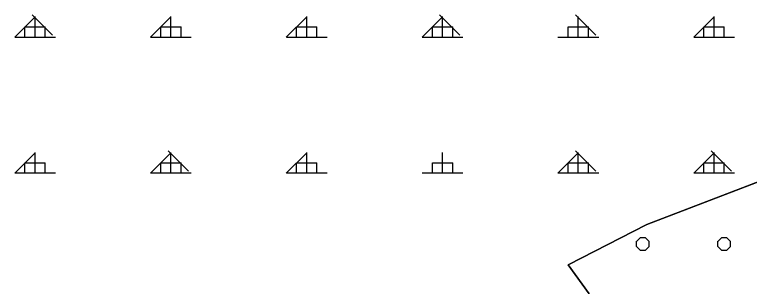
# Model space of a CAD drawing. Extents: x 427903 to 430077, y 4477233 to 4480385.
# Drawn here: x 428201.6 to 428472.1, y 4479490.1 to 4479590 of the extents above; entities that cross this region are included whole.
import ezdxf

# ---------------------------------------------------------------- set-up
doc = ezdxf.new("R2010")
doc.units = 0
for name, color, linetype in [('ADA', 7, 'Continuous'), ('PL_AYA_ORMAN', 7, 'Continuous'), ('PL_KA_TARIM_OZEL', 7, 'Continuous'), ('TR_ORMAN', 7, 'Continuous'), ('TR_OZELMAHSUL', 7, 'Continuous')]:
    doc.layers.add(name, color=color, linetype=linetype)

msp = doc.modelspace()

# ---------------------------------------------------------------- linework, layer by layer
at = {"layer": 'ADA'}
for p, q in [((428511.91, 4479542.48), (428434.39, 4479512.88)), ((428434.39, 4479512.88), (428405.39, 4479498.04)), ((428405.39, 4479498.04), (428413.08, 4479487.38))]:
    msp.add_line(p, q, dxfattribs=at)
at = {"layer": 'PL_AYA_ORMAN'}
msp.add_lwpolyline([(428413.08, 4479487.38), (428405.39, 4479498.04), (428434.39, 4479512.88), (428511.91, 4479542.48)], dxfattribs=at)
at = {"layer": 'PL_KA_TARIM_OZEL'}
msp.add_lwpolyline([(428511.91, 4479542.48), (428434.39, 4479512.88), (428405.39, 4479498.04), (428413.08, 4479487.38)], dxfattribs=at)
at = {"layer": 'TR_ORMAN'}
for p, q in [((428201.63, 4479581.72), (428209.13, 4479589.22)), ((428215.58, 4479582.51), (428208.08, 4479590.01)), ((428209.14, 4479581.81), (428209.14, 4479589.31)), ((428251.63, 4479581.72), (428259.13, 4479589.22)), ((428259.14, 4479581.81), (428259.14, 4479589.31)), ((428301.63, 4479581.73), (428309.13, 4479589.23)), ((428309.14, 4479581.81), (428309.14, 4479589.31)), ((428351.63, 4479581.74), (428359.13, 4479589.24)), ((428365.56, 4479582.51), (428358.06, 4479590.01)), ((428359.14, 4479581.81), (428359.14, 4479589.31)), ((428415.55, 4479582.51), (428408.05, 4479590.01)), ((428409.14, 4479581.81), (428409.14, 4479589.31)), ((428409.14, 4479581.81), (428409.14, 4479589.31)), ((428451.63, 4479581.75), (428459.13, 4479589.25)), ((428459.14, 4479581.81), (428459.14, 4479589.31)), ((428205.39, 4479581.81), (428205.39, 4479585.56)), ((428205.39, 4479585.56), (428212.89, 4479585.56)), ((428212.89, 4479581.81), (428212.89, 4479585.56)), ((428255.39, 4479581.81), (428255.39, 4479585.56)), ((428255.39, 4479585.56), (428262.89, 4479585.56)), ((428262.89, 4479581.81), (428262.89, 4479585.56)), ((428305.39, 4479581.81), (428305.39, 4479585.56)), ((428305.39, 4479585.56), (428312.89, 4479585.56)), ((428312.89, 4479581.81), (428312.89, 4479585.56)), ((428355.39, 4479581.81), (428355.39, 4479585.56)), ((428355.39, 4479585.56), (428362.89, 4479585.56)), ((428362.89, 4479581.81), (428362.89, 4479585.56)), ((428362.89, 4479581.81), (428362.89, 4479585.56)), ((428405.39, 4479581.81), (428405.39, 4479585.56)), ((428405.39, 4479585.56), (428412.89, 4479585.56)), ((428412.89, 4479581.81), (428412.89, 4479585.56)), ((428412.89, 4479581.81), (428412.89, 4479585.56)), ((428455.39, 4479581.81), (428455.39, 4479585.56)), ((428455.39, 4479585.56), (428462.89, 4479585.56)), ((428462.89, 4479581.81), (428462.89, 4479585.56)), ((428201.64, 4479581.81), (428216.64, 4479581.81)), ((428251.64, 4479581.81), (428266.64, 4479581.81)), ((428301.64, 4479581.81), (428316.64, 4479581.81)), ((428351.64, 4479581.81), (428366.64, 4479581.81)), ((428401.64, 4479581.81), (428416.64, 4479581.81)), ((428451.64, 4479581.81), (428466.64, 4479581.81)), ((428201.63, 4479531.72), (428209.13, 4479539.22)), ((428209.14, 4479531.81), (428209.14, 4479539.31)), ((428251.63, 4479531.73), (428259.13, 4479539.23)), ((428265.61, 4479532.49), (428258.11, 4479539.99)), ((428259.14, 4479531.81), (428259.14, 4479539.31)), ((428301.63, 4479531.74), (428309.13, 4479539.24)), ((428309.14, 4479531.81), (428309.14, 4479539.31)), ((428359.14, 4479531.81), (428359.14, 4479539.31)), ((428401.63, 4479531.75), (428409.13, 4479539.25)), ((428415.58, 4479532.49), (428408.08, 4479539.99)), ((428409.14, 4479531.81), (428409.14, 4479539.31)), ((428409.14, 4479531.81), (428409.14, 4479539.31)), ((428451.63, 4479531.76), (428459.13, 4479539.26)), ((428465.58, 4479532.49), (428458.08, 4479539.99)), ((428459.14, 4479531.81), (428459.14, 4479539.31)), ((428205.39, 4479531.81), (428205.39, 4479535.56)), ((428205.39, 4479535.56), (428212.89, 4479535.56)), ((428212.89, 4479531.81), (428212.89, 4479535.56)), ((428255.39, 4479531.81), (428255.39, 4479535.56)), ((428255.39, 4479535.56), (428262.89, 4479535.56)), ((428262.89, 4479531.81), (428262.89, 4479535.56)), ((428305.39, 4479531.81), (428305.39, 4479535.56)), ((428305.39, 4479535.56), (428312.89, 4479535.56)), ((428312.89, 4479531.81), (428312.89, 4479535.56)), ((428355.39, 4479531.81), (428355.39, 4479535.56)), ((428355.39, 4479535.56), (428362.89, 4479535.56)), ((428362.89, 4479531.81), (428362.89, 4479535.56)), ((428362.89, 4479531.81), (428362.89, 4479535.56)), ((428405.39, 4479531.81), (428405.39, 4479535.56)), ((428405.39, 4479535.56), (428412.89, 4479535.56)), ((428412.89, 4479531.81), (428412.89, 4479535.56)), ((428412.89, 4479531.81), (428412.89, 4479535.56)), ((428455.39, 4479531.81), (428455.39, 4479535.56)), ((428455.39, 4479535.56), (428462.89, 4479535.56)), ((428462.89, 4479531.81), (428462.89, 4479535.56)), ((428201.64, 4479531.81), (428216.64, 4479531.81)), ((428251.64, 4479531.81), (428266.64, 4479531.81)), ((428301.64, 4479531.81), (428316.64, 4479531.81)), ((428351.64, 4479531.81), (428366.64, 4479531.81)), ((428401.64, 4479531.81), (428416.64, 4479531.81)), ((428451.64, 4479531.81), (428466.64, 4479531.81))]:
    msp.add_line(p, q, dxfattribs=at)
at = {"layer": 'TR_OZELMAHSUL'}
for p, q in [((428430.54, 4479506.65), (428431.89, 4479508)), ((428430.54, 4479506.65), (428431.89, 4479508)), ((428430.54, 4479504.75), (428430.54, 4479506.66)), ((428431.9, 4479508.02), (428433.82, 4479508.02)), ((428435.18, 4479506.64), (428433.83, 4479507.99)), ((428435.17, 4479504.75), (428435.17, 4479506.66)), ((428460.53, 4479506.65), (428461.89, 4479508)), ((428460.53, 4479506.65), (428461.89, 4479508)), ((428460.54, 4479504.75), (428460.54, 4479506.66)), ((428461.9, 4479508.02), (428463.82, 4479508.02)), ((428465.18, 4479506.64), (428463.83, 4479507.99)), ((428465.17, 4479504.75), (428465.17, 4479506.66)), ((428431.91, 4479503.37), (428430.56, 4479504.72)), ((428433.81, 4479503.38), (428435.16, 4479504.73)), ((428433.81, 4479503.38), (428435.16, 4479504.73)), ((428461.91, 4479503.37), (428460.56, 4479504.72)), ((428463.8, 4479503.38), (428465.16, 4479504.73)), ((428463.8, 4479503.38), (428465.16, 4479504.73)), ((428431.9, 4479503.39), (428433.82, 4479503.39)), ((428461.9, 4479503.39), (428463.82, 4479503.39))]:
    msp.add_line(p, q, dxfattribs=at)

doc.saveas('drawing.dxf')
